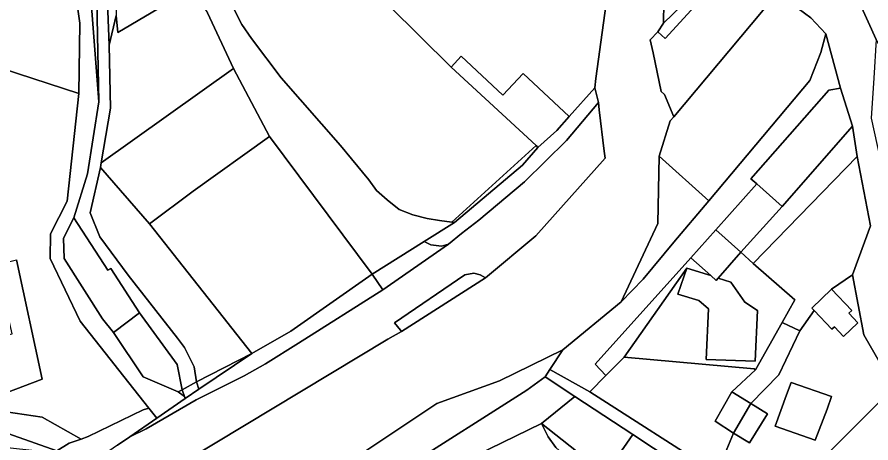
# Model space of a CAD drawing. Extents: x -477304 to -465429, y -1159113 to -1149210.
# Drawn here: x -469833.6 to -469658.8, y -1153577 to -1153489.9 of the extents above; entities that cross this region are included whole.
import ezdxf

# ---------------------------------------------------------------- set-up
doc = ezdxf.new("R2010")
doc.units = 0
for name, color, linetype in [('ostatni_s', 7, 'Continuous'), ('trav_porost_s', 7, 'Continuous'), ('voda_s', 7, 'Continuous'), ('zahrada_s', 7, 'Continuous')]:
    doc.layers.add(name, color=color, linetype=linetype)

msp = doc.modelspace()

# ---------------------------------------------------------------- linework, layer by layer
at = {"layer": 'ostatni_s'}
for points in [[(-469814.86, -1153443.13), (-469817.65, -1153465.97), (-469816.88, -1153507.19), (-469819.85, -1153468.1), (-469817.94, -1153425.43), (-469813.92, -1153442.22)], [(-469818.65, -1153529.89), (-469816.67, -1153534.82), (-469810.88, -1153542.7), (-469800.78, -1153555.59), (-469799.28, -1153557.47), (-469797.32, -1153561.41), (-469796.84, -1153564.52), (-469799.79, -1153566.13), (-469800.82, -1153560.95), (-469808.55, -1153550.38), (-469814.37, -1153541.28), (-469815.04, -1153541.65), (-469821.94, -1153530.97), (-469819.19, -1153521.92), (-469816.88, -1153507.19), (-469817.65, -1153465.97), (-469814.86, -1153443.13), (-469813.92, -1153442.22), (-469813.78, -1153452.18), (-469815.68, -1153471.08), (-469814.76, -1153495.63), (-469814.47, -1153508.51), (-469816.36, -1153519.69), (-469816.5, -1153520.64)], [(-469813.31, -1153489.54), (-469814.76, -1153495.63), (-469815.68, -1153471.08), (-469813.78, -1153452.18), (-469812.28, -1153452.34)], [(-469723.09, -1153475.3), (-469712.23, -1153481.51), (-469715.09, -1153502.44), (-469715.27, -1153504.3), (-469720.54, -1153510.21), (-469729.98, -1153501.38), (-469734.12, -1153505.84), (-469742.67, -1153497.85), (-469744.69, -1153500.12), (-469776.53, -1153468.6), (-469748.05, -1153452.39), (-469732.51, -1153469.78), (-469729.53, -1153467.14)], [(-469657.66, -1153494.45), (-469667.22, -1153473.32), (-469657.1, -1153468.63), (-469651.48, -1153465.77), (-469647.01, -1153463.72), (-469641.8, -1153475.08), (-469640.66, -1153478.03), (-469634.04, -1153492.5), (-469636.56, -1153493.53), (-469654.69, -1153500.91), (-469657.02, -1153495.62)], [(-469767.37, -1153516.16), (-469779.49, -1153502.3), (-469785.57, -1153494.24), (-469787.54, -1153491.35), (-469789.85, -1153486.93), (-469792.99, -1153480.68), (-469793.44, -1153478.47), (-469776.53, -1153468.6), (-469744.69, -1153500.12), (-469727.31, -1153516.17), (-469744.58, -1153531.81), (-469747.07, -1153531.46), (-469749.61, -1153531.09), (-469752.58, -1153530.33), (-469755.37, -1153529.22), (-469757.82, -1153527.25), (-469760.03, -1153525.33), (-469761.57, -1153523.16), (-469765.13, -1153518.88)], [(-469693.76, -1153483.89), (-469690.25, -1153479.5), (-469688.72, -1153480.91), (-469700.92, -1153494.26), (-469702.37, -1153492.85), (-469701.2, -1153491.11)], [(-469693.76, -1153483.89), (-469701.2, -1153491.11), (-469701.12, -1153482.59)], [(-469678.74, -1153485.85), (-469674.95, -1153487.13), (-469671.09, -1153490), (-469668.01, -1153493.26), (-469669.04, -1153497.12), (-469671.25, -1153502.84), (-469691.97, -1153527.46), (-469702.11, -1153518.32), (-469699.86, -1153511.12), (-469699.12, -1153510.24)], [(-469709.89, -1153548.12), (-469705.42, -1153543.51), (-469699.13, -1153535.92), (-469691.97, -1153527.46), (-469671.25, -1153502.84), (-469669.04, -1153497.12), (-469668.01, -1153493.26), (-469665.01, -1153504.39), (-469667.39, -1153504.78), (-469683.34, -1153522.95), (-469682.09, -1153523.96), (-469690.54, -1153533.37), (-469695.61, -1153539.15), (-469715.2, -1153560.92), (-469713.03, -1153563.23), (-469716.35, -1153566.57), (-469724.49, -1153562.01), (-469721.86, -1153557.97)], [(-469742.67, -1153497.85), (-469734.12, -1153505.84), (-469729.98, -1153501.38), (-469720.54, -1153510.21), (-469723.07, -1153513.06), (-469726.93, -1153516.52), (-469727.31, -1153516.17), (-469744.69, -1153500.12)], [(-469715.27, -1153504.3), (-469714.56, -1153507.34), (-469721.07, -1153515.13), (-469729.71, -1153523.58), (-469739.04, -1153531.4), (-469742.59, -1153534.18), (-469745.29, -1153536.3), (-469746.7, -1153536.72), (-469748.9, -1153536.44), (-469750.24, -1153535.79), (-469744.05, -1153531.89), (-469730.11, -1153520.15), (-469726.93, -1153516.52), (-469723.07, -1153513.06), (-469720.54, -1153510.21)], [(-469683.34, -1153522.95), (-469667.39, -1153504.78), (-469665.01, -1153504.39), (-469662.55, -1153512.19), (-469676.93, -1153528.59), (-469682.09, -1153523.96)], [(-469777.54, -1153554.12), (-469785.56, -1153558.69), (-469806.45, -1153532.16), (-469797.53, -1153525.46), (-469781.93, -1153514.31), (-469760.9, -1153542.49)], [(-469744.58, -1153531.81), (-469727.31, -1153516.17), (-469726.93, -1153516.52), (-469730.11, -1153520.15), (-469744.05, -1153531.89)], [(-469702.11, -1153518.32), (-469691.97, -1153527.46), (-469699.13, -1153535.92), (-469705.42, -1153543.51), (-469709.89, -1153548.12), (-469702.38, -1153532.07)], [(-469658.84, -1153532.55), (-469662.56, -1153542.64), (-469666.82, -1153545.54), (-469670.88, -1153549.4), (-469670.37, -1153549.94), (-469673.3, -1153554.04), (-469676.91, -1153552.37), (-469674.31, -1153547.76), (-469682.87, -1153540.26), (-469661.55, -1153518.4)], [(-469796.84, -1153564.52), (-469797.32, -1153561.41), (-469799.28, -1153557.47), (-469800.78, -1153555.59), (-469810.88, -1153542.7), (-469816.67, -1153534.82), (-469818.65, -1153529.89), (-469816.5, -1153520.64), (-469806.45, -1153532.16), (-469785.56, -1153558.69)], [(-469676.93, -1153528.59), (-469685.38, -1153538), (-469690.54, -1153533.37), (-469682.09, -1153523.96)], [(-469816.08, -1153551.59), (-469823.92, -1153539.3), (-469824.12, -1153535.08), (-469821.94, -1153530.97), (-469815.04, -1153541.65), (-469814.37, -1153541.28), (-469808.55, -1153550.38), (-469813.88, -1153554.44)], [(-469691.55, -1153542.78), (-469695.61, -1153539.15), (-469690.54, -1153533.37), (-469685.38, -1153538), (-469690.06, -1153543.27), (-469690.48, -1153543.74)], [(-469760.9, -1153542.49), (-469750.24, -1153535.79), (-469748.9, -1153536.44), (-469746.7, -1153536.72), (-469745.29, -1153536.3), (-469758.71, -1153545.7)], [(-469850.91, -1153544.77), (-469847.95, -1153557.53), (-469842.86, -1153556.46), (-469843.39, -1153554.19), (-469840.24, -1153553.53), (-469839.72, -1153555.79), (-469834.6, -1153554.7), (-469837.88, -1153540.53), (-469833.69, -1153539.56), (-469828.47, -1153563.99), (-469843.3, -1153569.55), (-469850.38, -1153564.79), (-469854.36, -1153543.52), (-469851.36, -1153542.83)], [(-469713.03, -1153563.23), (-469715.2, -1153560.92), (-469695.61, -1153539.15), (-469691.55, -1153542.78), (-469692.22, -1153542.56), (-469696.47, -1153541.22), (-469709.29, -1153559.48)], [(-469690.06, -1153543.27), (-469687.42, -1153544.14), (-469684.57, -1153548.23), (-469681.99, -1153549.89), (-469682.48, -1153560.26), (-469692.52, -1153559.91), (-469692.03, -1153549.54), (-469694.02, -1153547.89), (-469698.27, -1153546.55), (-469696.47, -1153541.22), (-469692.22, -1153542.56), (-469691.55, -1153542.78), (-469690.48, -1153543.74)], [(-469799.16, -1153567.94), (-469796.36, -1153566.04), (-469785.56, -1153558.69), (-469777.54, -1153554.12), (-469760.9, -1153542.49), (-469758.71, -1153545.7), (-469775.94, -1153556.63), (-469782.75, -1153560.8), (-469787.12, -1153563.26), (-469796.9, -1153568.22), (-469807.16, -1153574.13), (-469810.5, -1153575.75), (-469804.99, -1153571.96)], [(-469755.07, -1153553.96), (-469756.32, -1153552.46), (-469741.88, -1153542.61), (-469740.08, -1153542.28), (-469738.79, -1153542.58), (-469737.68, -1153543.19), (-469754.88, -1153554.18)], [(-469666.25, -1153553.28), (-469666.75, -1153553.74), (-469670.37, -1153549.94), (-469670.88, -1153549.4), (-469666.82, -1153545.54), (-469662.69, -1153549.88), (-469663.28, -1153550.45), (-469661.42, -1153552.41), (-469664.39, -1153555.23)], [(-469676.91, -1153552.37), (-469673.3, -1153554.04), (-469677.62, -1153563.08), (-469683.38, -1153568.93), (-469687.24, -1153566.59), (-469682.38, -1153562.06)], [(-469825.45, -1153578.65), (-469826.11, -1153579.05), (-469845.11, -1153577.02), (-469851.29, -1153585.52), (-469849.21, -1153587.29), (-469868.23, -1153590.56), (-469895.39, -1153638.21), (-469909.36, -1153627.65), (-469859.35, -1153553.47), (-469857.67, -1153559.07), (-469852.12, -1153569.21)], [(-469796.84, -1153564.52), (-469785.56, -1153558.69), (-469796.36, -1153566.04)], [(-469799.79, -1153566.13), (-469796.84, -1153564.52), (-469796.36, -1153566.04), (-469799.16, -1153567.94), (-469799.33, -1153567.51)], [(-469676.07, -1153567.19), (-469675.07, -1153564.63), (-469666.85, -1153567.52), (-469667.7, -1153570.13), (-469670.18, -1153576.44), (-469678.38, -1153573.62)], [(-469648.56, -1153580.14), (-469655.61, -1153586.65), (-469660.53, -1153590.78), (-469664.92, -1153594.8), (-469668.67, -1153598.12), (-469676.53, -1153588.14), (-469655.6, -1153567.17), (-469654.85, -1153564.24), (-469646.17, -1153578.15)], [(-469726.24, -1153573.06), (-469719.38, -1153567.5), (-469707.49, -1153575.32), (-469709.36, -1153577.95), (-469711.83, -1153581.43), (-469713.17, -1153583.31)], [(-469686.93, -1153575.02), (-469690.67, -1153572.53), (-469687.24, -1153566.59), (-469683.38, -1153568.93)], [(-469679.95, -1153571.06), (-469683.63, -1153577.01), (-469686.93, -1153575.02), (-469683.38, -1153568.93)]]:
    msp.add_lwpolyline(points, close=True, dxfattribs=at)
for points in [[(-469667.22, -1153473.32), (-469657.66, -1153494.45), (-469658.16, -1153502.33), (-469658.68, -1153510.54), (-469656.89, -1153518.94), (-469654.06, -1153529.73), (-469655.38, -1153540.33), (-469654.53, -1153548.73), (-469647.68, -1153560.97), (-469644.41, -1153566.8), (-469643.35, -1153568.45), (-469631.6, -1153587.15), (-469629.19, -1153590.74), (-469622.62, -1153598.46), (-469612.61, -1153604.5), (-469609.18, -1153610.64), (-469605.25, -1153616.7)], [(-469678.74, -1153485.85), (-469699.12, -1153510.24), (-469701.06, -1153505.73), (-469701.73, -1153505.11), (-469703.38, -1153497.17), (-469703.94, -1153494.48), (-469702.37, -1153492.85), (-469700.92, -1153494.26), (-469688.72, -1153480.91)], [(-469797.79, -1153484), (-469812.93, -1153492.98), (-469813.31, -1153489.54)], [(-469789.85, -1153486.93), (-469787.54, -1153491.35), (-469785.57, -1153494.24), (-469779.49, -1153502.3), (-469767.37, -1153516.16), (-469765.13, -1153518.88), (-469761.57, -1153523.16), (-469760.03, -1153525.33), (-469757.82, -1153527.25), (-469755.37, -1153529.22), (-469752.58, -1153530.33), (-469749.61, -1153531.09), (-469747.07, -1153531.46), (-469744.58, -1153531.81), (-469744.05, -1153531.89), (-469750.24, -1153535.79), (-469760.9, -1153542.49), (-469781.93, -1153514.31), (-469789.27, -1153500.37), (-469794.61, -1153488.97)], [(-469654.85, -1153564.24), (-469660.18, -1153554.92), (-469662.56, -1153542.64), (-469658.84, -1153532.55), (-469661.55, -1153518.4), (-469662.55, -1153512.19), (-469665.01, -1153504.39), (-469668.01, -1153493.26), (-469671.09, -1153490), (-469674.95, -1153487.13)], [(-469813.03, -1153577.5), (-469810.5, -1153575.75), (-469807.16, -1153574.13), (-469796.9, -1153568.22), (-469787.12, -1153563.26), (-469782.75, -1153560.8), (-469775.94, -1153556.63), (-469758.71, -1153545.7), (-469745.29, -1153536.3), (-469742.59, -1153534.18), (-469739.04, -1153531.4), (-469729.71, -1153523.58), (-469721.07, -1153515.13), (-469714.56, -1153507.34), (-469714.38, -1153508.84), (-469713.37, -1153517.32), (-469713.2, -1153518.71), (-469727.39, -1153534.61), (-469737.68, -1153543.19), (-469738.79, -1153542.58), (-469740.08, -1153542.28), (-469741.88, -1153542.61), (-469756.32, -1153552.46), (-469755.07, -1153553.96), (-469754.88, -1153554.18), (-469757.7, -1153555.8), (-469804.73, -1153584.11)], [(-469754.55, -1153582.29), (-469729.23, -1153566.23), (-469725.46, -1153563.51), (-469719.38, -1153567.5), (-469726.24, -1153573.06), (-469742.21, -1153580.81)], [(-469843.3, -1153569.55), (-469828.45, -1153571.77), (-469820.5, -1153576.22), (-469822.92, -1153577.09), (-469825.45, -1153578.65), (-469852.12, -1153569.21)], [(-469837.04, -1153588.08), (-469828.98, -1153580.98), (-469828.4, -1153580.46), (-469827.73, -1153580.05), (-469826.11, -1153579.05), (-469825.45, -1153578.65), (-469822.92, -1153577.09), (-469820.5, -1153576.22), (-469819.05, -1153575.7), (-469807.8, -1153570.22), (-469806.61, -1153569.92), (-469804.99, -1153571.96), (-469810.5, -1153575.75), (-469813.03, -1153577.5), (-469827.27, -1153587.39), (-469840.03, -1153598.14)]]:
    msp.add_lwpolyline(points, dxfattribs=at)
at = {"layer": 'trav_porost_s'}
for points in [[(-469835.3, -1153415.68), (-469859.72, -1153416.96), (-469860.37, -1153413.21), (-469857.47, -1153413.26), (-469857.27, -1153402.51), (-469858.98, -1153397.53), (-469864.6, -1153396.16), (-469870.31, -1153393.13), (-469866.9, -1153386.71), (-469842.78, -1153398.68), (-469828.59, -1153409.76), (-469821.57, -1153423.1), (-469824.07, -1153467.47), (-469820.76, -1153491.07), (-469820.97, -1153505.51), (-469836.68, -1153500.37), (-469837.99, -1153482.74), (-469829.67, -1153482.49), (-469829.27, -1153442.51)], [(-469814.47, -1153508.51), (-469814.76, -1153495.63), (-469813.31, -1153489.54), (-469812.93, -1153492.98), (-469797.79, -1153484), (-469794.61, -1153488.97), (-469789.27, -1153500.37), (-469816.36, -1153519.69)], [(-469816.36, -1153519.69), (-469789.27, -1153500.37), (-469781.93, -1153514.31), (-469797.53, -1153525.46), (-469806.45, -1153532.16), (-469816.5, -1153520.64)], [(-469759.29, -1153583.88), (-469762.77, -1153579.02), (-469747.62, -1153568.93), (-469734.78, -1153564.29), (-469721.86, -1153557.97), (-469724.49, -1153562.01), (-469725.46, -1153563.51), (-469729.23, -1153566.23), (-469754.55, -1153582.29)], [(-469690.67, -1153572.53), (-469686.93, -1153575.02), (-469690.31, -1153583.2), (-469716.35, -1153566.57), (-469713.03, -1153563.23), (-469709.29, -1153559.48), (-469682.67, -1153561.87), (-469682.38, -1153562.06), (-469687.24, -1153566.59)]]:
    msp.add_lwpolyline(points, close=True, dxfattribs=at)
msp.add_lwpolyline([(-469836.68, -1153500.37), (-469820.97, -1153505.51), (-469823.33, -1153527.51), (-469826.74, -1153534.24), (-469826.84, -1153539.28), (-469820.68, -1153552.09), (-469806.61, -1153569.92), (-469807.8, -1153570.22), (-469819.05, -1153575.7), (-469820.5, -1153576.22), (-469828.45, -1153571.77), (-469843.3, -1153569.55), (-469828.47, -1153563.99), (-469833.69, -1153539.56)], dxfattribs=at)
at = {"layer": 'voda_s'}
for points in [[(-469819.85, -1153468.1), (-469816.88, -1153507.19), (-469819.19, -1153521.92), (-469821.94, -1153530.97), (-469824.12, -1153535.08), (-469823.92, -1153539.3), (-469816.08, -1153551.59), (-469813.88, -1153554.44), (-469807.8, -1153563.46), (-469800.59, -1153566.57), (-469799.33, -1153567.51), (-469799.16, -1153567.94), (-469804.99, -1153571.96), (-469806.61, -1153569.92), (-469820.68, -1153552.09), (-469826.84, -1153539.28), (-469826.74, -1153534.24), (-469823.33, -1153527.51), (-469820.97, -1153505.51), (-469820.76, -1153491.07), (-469824.07, -1153467.47)], [(-469842.45, -1153620.83), (-469816.2, -1153591.55), (-469811.4, -1153588.14), (-469804.73, -1153584.11), (-469757.7, -1153555.8), (-469754.88, -1153554.18), (-469737.68, -1153543.19), (-469727.39, -1153534.61), (-469713.2, -1153518.71), (-469713.37, -1153517.32), (-469714.38, -1153508.84), (-469714.56, -1153507.34), (-469715.27, -1153504.3), (-469715.09, -1153502.44), (-469712.23, -1153481.51)], [(-469701.12, -1153482.59), (-469701.2, -1153491.11), (-469702.37, -1153492.85), (-469703.94, -1153494.48), (-469703.38, -1153497.17), (-469701.73, -1153505.11), (-469701.06, -1153505.73), (-469699.12, -1153510.24), (-469699.86, -1153511.12), (-469702.11, -1153518.32), (-469702.38, -1153532.07), (-469709.89, -1153548.12), (-469721.86, -1153557.97), (-469734.78, -1153564.29), (-469747.62, -1153568.93), (-469762.77, -1153579.02), (-469767.12, -1153581.92), (-469771.43, -1153583.93), (-469786.75, -1153586.5), (-469798.59, -1153591.13), (-469810.94, -1153605.28), (-469817.63, -1153618.03), (-469833.63, -1153638.55)], [(-469642.32, -1153616.39), (-469661.11, -1153616.1), (-469662.74, -1153614.34), (-469685.22, -1153589.95), (-469699.02, -1153580.88), (-469707.49, -1153575.32), (-469719.38, -1153567.5), (-469725.46, -1153563.51), (-469724.49, -1153562.01), (-469716.35, -1153566.57), (-469690.31, -1153583.2), (-469680.49, -1153592.11), (-469667.62, -1153606.03), (-469647.6, -1153606.52)]]:
    msp.add_lwpolyline(points, dxfattribs=at)
at = {"layer": 'zahrada_s'}
for points in [[(-469682.87, -1153540.26), (-469685.38, -1153538), (-469676.93, -1153528.59), (-469662.55, -1153512.19), (-469661.55, -1153518.4)], [(-469682.38, -1153562.06), (-469682.67, -1153561.87), (-469709.29, -1153559.48), (-469696.47, -1153541.22), (-469698.27, -1153546.55), (-469694.02, -1153547.89), (-469692.03, -1153549.54), (-469692.52, -1153559.91), (-469682.48, -1153560.26), (-469681.99, -1153549.89), (-469684.57, -1153548.23), (-469687.42, -1153544.14), (-469690.06, -1153543.27), (-469685.38, -1153538), (-469682.87, -1153540.26), (-469674.31, -1153547.76), (-469676.91, -1153552.37)], [(-469666.75, -1153553.74), (-469666.25, -1153553.28), (-469664.39, -1153555.23), (-469661.42, -1153552.41), (-469663.28, -1153550.45), (-469662.69, -1153549.88), (-469666.82, -1153545.54), (-469662.56, -1153542.64), (-469660.18, -1153554.92), (-469654.85, -1153564.24), (-469655.6, -1153567.17), (-469676.53, -1153588.14), (-469680.49, -1153592.11), (-469690.31, -1153583.2), (-469686.93, -1153575.02), (-469683.63, -1153577.01), (-469679.95, -1153571.06), (-469683.38, -1153568.93), (-469677.62, -1153563.08), (-469673.3, -1153554.04), (-469670.37, -1153549.94)], [(-469813.88, -1153554.44), (-469808.55, -1153550.38), (-469800.82, -1153560.95), (-469799.79, -1153566.13), (-469800.59, -1153566.57), (-469807.8, -1153563.46)], [(-469676.07, -1153567.19), (-469678.38, -1153573.62), (-469670.18, -1153576.44), (-469667.7, -1153570.13), (-469666.85, -1153567.52), (-469675.07, -1153564.63)], [(-469799.79, -1153566.13), (-469799.33, -1153567.51), (-469800.59, -1153566.57)], [(-469694.68, -1153614.6), (-469692.57, -1153616.63), (-469697.42, -1153617.99), (-469699.33, -1153609.68), (-469723.86, -1153602.5), (-469737.22, -1153599.69), (-469742.75, -1153585.9), (-469747.48, -1153587.77), (-469747.29, -1153586), (-469742.21, -1153580.81), (-469726.24, -1153573.06), (-469724.84, -1153575.74), (-469723.25, -1153577.92), (-469720.5, -1153580.47), (-469712.44, -1153585.68), (-469704.56, -1153590.34), (-469699.02, -1153580.88), (-469685.22, -1153589.95), (-469662.74, -1153614.34), (-469685.59, -1153616.06), (-469692.57, -1153616.63), (-469690.62, -1153614.6), (-469692.73, -1153612.57)], [(-469726.24, -1153573.06), (-469713.17, -1153583.31), (-469711.83, -1153581.43), (-469709.36, -1153577.95), (-469707.49, -1153575.32), (-469699.02, -1153580.88), (-469704.56, -1153590.34), (-469712.44, -1153585.68), (-469720.5, -1153580.47), (-469723.25, -1153577.92), (-469724.84, -1153575.74)]]:
    msp.add_lwpolyline(points, close=True, dxfattribs=at)

doc.saveas('drawing.dxf')
